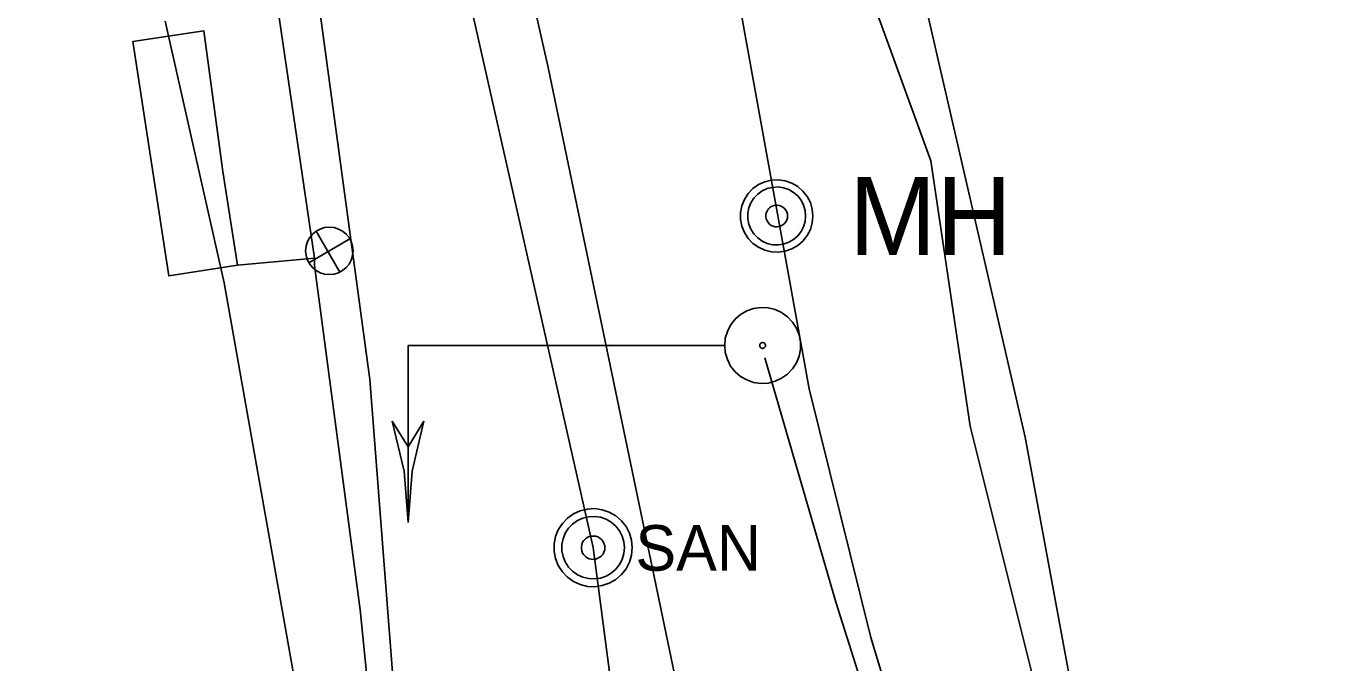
# Model space of a CAD drawing. Extents: x 596028 to 606371, y 330010 to 403088.
# Drawn here: x 605019.8 to 605129.8, y 338073.3 to 338127.1 of the extents above; entities that cross this region are included whole.
import ezdxf

# ---------------------------------------------------------------- set-up
doc = ezdxf.new("R2010")
doc.units = 0
for name, color, linetype in [('E_LTG_CID', 7, 'Continuous'), ('E_SIG', 7, 'Continuous'), ('E_SIG_Conduit', 7, 'Continuous'), ('E_UTL_E_UG', 7, 'Continuous'), ('E_UTL_FO_MH', 7, 'Continuous'), ('E_UTL_FO_UG', 7, 'Continuous'), ('E_UTL_G_UG', 7, 'Continuous'), ('E_UTL_Loop_UG', 7, 'Continuous'), ('E_UTL_SAN_MH', 7, 'Continuous'), ('E_UTL_SAN_UG', 7, 'Continuous'), ('E_UTL_W_UG', 7, 'Continuous')]:
    doc.layers.add(name, color=color, linetype=linetype)

# ---------------------------------------------------------------- blocks, each defined once
blk = doc.blocks.new('_U321')
at = {"layer": 'E_SIG'}
for p, q in [((0, 6.1), (0, -6.1)), ((-6.09, 0.4), (6.1, 0.4))]:
    blk.add_line(p, q, dxfattribs=at)
blk.add_circle((0, 0.01), 6.1, dxfattribs=at)

msp = doc.modelspace()

# ---------------------------------------------------------------- linework, layer by layer
at = {"layer": 'E_LTG_CID'}
msp.add_lwpolyline([(605051, 338068.92), (605048.82, 338097.26), (605044.44, 338129.66), (605035.18, 338175.44)], dxfattribs=at)
at = {"layer": 'E_SIG'}
for points in [[(605078.74, 338100.14), (605078.79, 338099.54), (605078.97, 338098.95), (605079.24, 338098.41), (605079.62, 338097.93), (605080.08, 338097.53), (605080.61, 338097.23), (605081.18, 338097.03), (605081.79, 338096.94), (605082.4, 338096.97), (605082.99, 338097.12), (605083.54, 338097.37), (605084.04, 338097.72), (605084.46, 338098.16), (605084.79, 338098.68), (605085.01, 338099.24), (605085.13, 338099.84), (605085.13, 338100.45), (605085.01, 338101.05), (605084.79, 338101.61), (605084.46, 338102.12), (605084.04, 338102.56), (605083.54, 338102.92), (605082.99, 338103.17), (605082.4, 338103.31), (605081.79, 338103.34), (605081.18, 338103.26), (605080.61, 338103.06), (605080.08, 338102.75), (605079.62, 338102.35), (605079.24, 338101.87), (605078.97, 338101.33), (605078.79, 338100.75), (605078.74, 338100.14)], [(605052.05, 338100.14), (605078.68, 338100.14)], [(605052.05, 338100.14), (605052.05, 338085.2)], [(605059.52, 338100.14), (605059.52, 338100.14)], [(605081.69, 338100.14), (605081.7, 338100.1), (605081.71, 338100.05), (605081.73, 338100.01), (605081.76, 338099.97), (605081.8, 338099.94), (605081.84, 338099.92), (605081.88, 338099.91), (605081.93, 338099.9), (605081.97, 338099.9), (605082.02, 338099.91), (605082.06, 338099.93), (605082.1, 338099.96), (605082.13, 338099.99), (605082.16, 338100.03), (605082.17, 338100.07), (605082.18, 338100.12), (605082.18, 338100.17), (605082.17, 338100.21), (605082.16, 338100.26), (605082.13, 338100.29), (605082.1, 338100.33), (605082.06, 338100.36), (605082.02, 338100.37), (605081.97, 338100.39), (605081.93, 338100.39), (605081.88, 338100.38), (605081.84, 338100.37), (605081.8, 338100.34), (605081.76, 338100.31), (605081.73, 338100.28), (605081.71, 338100.23), (605081.7, 338100.19), (605081.69, 338100.14)], [(605052.05, 338085.2), (605051.71, 338089.52), (605050.71, 338093.74)], [(605050.71, 338093.74), (605052.05, 338091.6)], [(605052.05, 338085.2), (605052.38, 338089.52), (605053.38, 338093.74)], [(605052.05, 338091.6), (605053.38, 338093.74)]]:
    msp.add_lwpolyline(points, dxfattribs=at)
at = {"layer": 'E_SIG_Conduit'}
for points in [[(605044.15, 338107.5), (605033.7, 338178.8)], [(605049.87, 338066.12), (605049.43, 338067.28), (605048.84, 338069.45), (605047.99, 338077.82), (605044.16, 338106.9), (605044.15, 338107.5)]]:
    msp.add_lwpolyline(points, dxfattribs=at)
at = {"layer": 'E_UTL_E_UG'}
for points in [[(605213.1, 338038.79), (605193.26, 338037.99), (605160.59, 338038.08), (605127.76, 338039.3), (605123.89, 338039.74), (605120.48, 338041.84), (605114.99, 338047.19), (605108.92, 338055.3), (605099.44, 338093.33), (605096.13, 338115.73), (605086.65, 338141.8)], [(605061.54, 337888.91), (605059.04, 337917.06), (605057.57, 337942.06), (605056.67, 337966.94), (605055.22, 337996.91), (605055.37, 338007.21), (605054.55, 338009.74), (605050.03, 338019.17), (605047.17, 338029.49), (605044.23, 338061.96), (605036.53, 338105.43), (605031.55, 338127.51)], [(605105.21, 338040.56), (605100.75, 338047.14), (605094.5, 338058.34), (605088.14, 338078.4), (605082.12, 338099.1)]]:
    msp.add_lwpolyline(points, dxfattribs=at)
at = {"layer": 'E_UTL_FO_MH'}
for points in [[(605086.18, 338111.07), (605086.12, 338111.65), (605085.96, 338112.21), (605085.69, 338112.73), (605085.33, 338113.18), (605084.89, 338113.56), (605084.39, 338113.85), (605083.84, 338114.04), (605083.27, 338114.13), (605082.68, 338114.1), (605082.12, 338113.96), (605081.59, 338113.72), (605081.12, 338113.38), (605080.72, 338112.96), (605080.4, 338112.47), (605080.19, 338111.93), (605080.08, 338111.36), (605080.08, 338110.78), (605080.19, 338110.21), (605080.4, 338109.67), (605080.72, 338109.18), (605081.12, 338108.76), (605081.59, 338108.43), (605082.12, 338108.19), (605082.68, 338108.05), (605083.27, 338108.02), (605083.84, 338108.1), (605084.39, 338108.29), (605084.89, 338108.58), (605085.33, 338108.96), (605085.69, 338109.42), (605085.96, 338109.94), (605086.12, 338110.5), (605086.18, 338111.07)], [(605085.56, 338111.07), (605085.52, 338111.54), (605085.39, 338111.98), (605085.18, 338112.4), (605084.89, 338112.76), (605084.54, 338113.06), (605084.14, 338113.3), (605083.7, 338113.45), (605083.24, 338113.52), (605082.77, 338113.49), (605082.32, 338113.38), (605081.9, 338113.19), (605081.52, 338112.92), (605081.2, 338112.58), (605080.95, 338112.19), (605080.77, 338111.76), (605080.69, 338111.31), (605080.69, 338110.84), (605080.77, 338110.38), (605080.95, 338109.95), (605081.2, 338109.56), (605081.52, 338109.23), (605081.9, 338108.96), (605082.32, 338108.76), (605082.77, 338108.65), (605083.24, 338108.63), (605083.7, 338108.7), (605084.14, 338108.85), (605084.54, 338109.08), (605084.89, 338109.39), (605085.18, 338109.75), (605085.39, 338110.17), (605085.52, 338110.61), (605085.56, 338111.07)], [(605084.04, 338111.07), (605084.02, 338111.25), (605083.97, 338111.41), (605083.89, 338111.57), (605083.78, 338111.71), (605083.65, 338111.82), (605083.5, 338111.91), (605083.34, 338111.96), (605083.16, 338111.99), (605082.99, 338111.98), (605082.82, 338111.94), (605082.66, 338111.87), (605082.52, 338111.77), (605082.4, 338111.64), (605082.31, 338111.49), (605082.24, 338111.33), (605082.21, 338111.16), (605082.21, 338110.99), (605082.24, 338110.82), (605082.31, 338110.65), (605082.4, 338110.51), (605082.52, 338110.38), (605082.66, 338110.28), (605082.82, 338110.21), (605082.99, 338110.17), (605083.16, 338110.16), (605083.34, 338110.18), (605083.5, 338110.24), (605083.65, 338110.33), (605083.78, 338110.44), (605083.89, 338110.58), (605083.97, 338110.73), (605084.02, 338110.9), (605084.04, 338111.07)]]:
    msp.add_lwpolyline(points, dxfattribs=at)
at = {"layer": 'E_UTL_FO_UG'}
msp.add_lwpolyline([(605104.97, 338041.81), (605102.26, 338047.12), (605096.12, 338058.75), (605091.05, 338075.5), (605085.86, 338096.48), (605078.31, 338138.32), (605071.34, 338178.54)], dxfattribs=at)
at = {"layer": 'E_UTL_G_UG'}
msp.add_line((605063.85, 338123.62), (604914.69, 338786.08), dxfattribs=at)
msp.add_lwpolyline([(605086.15, 338016.47), (605063.85, 338123.62)], dxfattribs=at)
at = {"layer": 'E_UTL_Loop_UG'}
for points in [[(605037.66, 338106.91), (605031.87, 338106.01), (605028.85, 338125.8), (605034.83, 338126.69), (605036.42, 338114.83), (605037.66, 338106.91)], [(605044.15, 338107.5), (605037.66, 338106.91)]]:
    msp.add_lwpolyline(points, dxfattribs=at)
at = {"layer": 'E_UTL_SAN_MH'}
for points in [[(605070.94, 338083.08), (605070.88, 338083.7), (605070.71, 338084.3), (605070.42, 338084.86), (605070.03, 338085.35), (605069.56, 338085.76), (605069.01, 338086.08), (605068.42, 338086.28), (605067.8, 338086.37), (605067.17, 338086.34), (605066.56, 338086.19), (605065.99, 338085.93), (605065.48, 338085.57), (605065.05, 338085.12), (605064.71, 338084.59), (605064.48, 338084.01), (605064.36, 338083.39), (605064.36, 338082.76), (605064.48, 338082.15), (605064.71, 338081.56), (605065.05, 338081.04), (605065.48, 338080.58), (605065.99, 338080.22), (605066.56, 338079.96), (605067.17, 338079.81), (605067.8, 338079.78), (605068.42, 338079.87), (605069.01, 338080.07), (605069.56, 338080.39), (605070.03, 338080.8), (605070.42, 338081.29), (605070.71, 338081.85), (605070.88, 338082.45), (605070.94, 338083.08)], [(605070.28, 338083.08), (605070.24, 338083.58), (605070.09, 338084.06), (605069.86, 338084.5), (605069.55, 338084.9), (605069.17, 338085.23), (605068.74, 338085.48), (605068.27, 338085.64), (605067.77, 338085.71), (605067.27, 338085.69), (605066.78, 338085.57), (605066.32, 338085.36), (605065.91, 338085.07), (605065.57, 338084.71), (605065.3, 338084.29), (605065.11, 338083.82), (605065.02, 338083.33), (605065.02, 338082.82), (605065.11, 338082.33), (605065.3, 338081.87), (605065.57, 338081.44), (605065.91, 338081.08), (605066.32, 338080.79), (605066.78, 338080.58), (605067.27, 338080.46), (605067.77, 338080.44), (605068.27, 338080.51), (605068.74, 338080.67), (605069.17, 338080.93), (605069.55, 338081.25), (605069.86, 338081.65), (605070.09, 338082.09), (605070.24, 338082.58), (605070.28, 338083.08)], [(605068.63, 338083.08), (605068.62, 338083.26), (605068.56, 338083.44), (605068.48, 338083.61), (605068.36, 338083.76), (605068.22, 338083.88), (605068.05, 338083.98), (605067.88, 338084.04), (605067.69, 338084.06), (605067.5, 338084.06), (605067.32, 338084.01), (605067.15, 338083.93), (605066.99, 338083.82), (605066.87, 338083.69), (605066.76, 338083.53), (605066.69, 338083.35), (605066.66, 338083.17), (605066.66, 338082.98), (605066.69, 338082.8), (605066.76, 338082.62), (605066.87, 338082.46), (605066.99, 338082.33), (605067.15, 338082.22), (605067.32, 338082.14), (605067.5, 338082.1), (605067.69, 338082.09), (605067.88, 338082.11), (605068.05, 338082.18), (605068.22, 338082.27), (605068.36, 338082.39), (605068.48, 338082.54), (605068.56, 338082.71), (605068.62, 338082.89), (605068.63, 338083.08)]]:
    msp.add_lwpolyline(points, dxfattribs=at)
at = {"layer": 'E_UTL_SAN_UG'}
for p, q in [((605067.64, 338083.08), (604998.36, 338390.82)), ((605080.42, 337985.92), (605067.64, 338083.08))]:
    msp.add_line(p, q, dxfattribs=at)
at = {"layer": 'E_UTL_W_UG'}
msp.add_lwpolyline([(605092.03, 338144.65), (605104.07, 338092.4), (605109.53, 338062.87), (605114.02, 338046.46), (605114.08, 338041.92), (605114.33, 338029.1)], dxfattribs=at)

# ---------------------------------------------------------------- block references
at = {"layer": 'E_SIG_Conduit', "xscale": 0.32808333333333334, "yscale": 0.32808333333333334, "rotation": 120.03254714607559}
msp.add_blockref('_U321', (605045.41, 338108.13), dxfattribs=at)

# ---------------------------------------------------------------- texts
at = {"layer": 'E_UTL_FO_MH'}
msp.add_text('MH', height=6.6, dxfattribs=at).set_placement((605089.23, 338107.77))
at = {"layer": 'E_UTL_SAN_MH'}
msp.add_text('SAN', height=3.849, dxfattribs=at).set_placement((605071.21, 338081.13))

doc.saveas('drawing.dxf')
